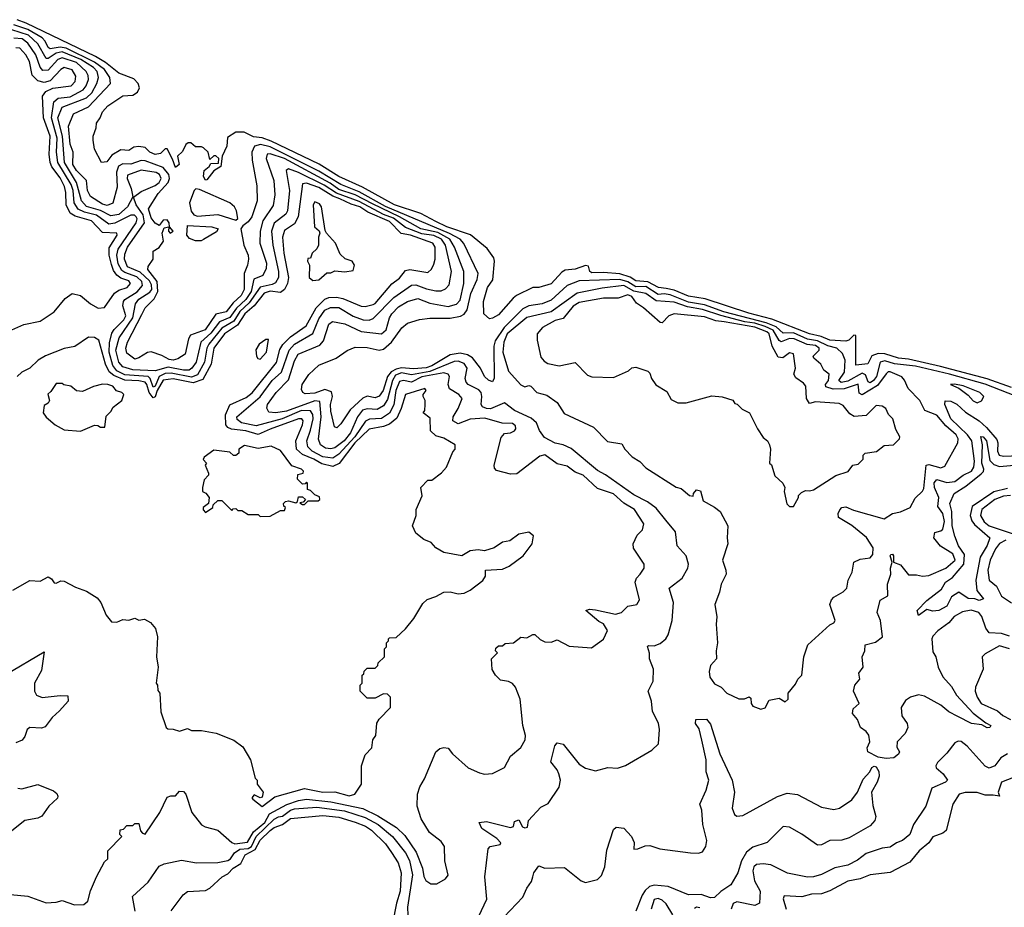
# Model space of a CAD drawing. Extents: x 2472589 to 2662339, y 701009 to 849030.
# Tile 291 of 406: x 2545504 to 2550379, y 795004 to 799402. Entities that reach past the tile are written whole.
import ezdxf

# ---------------------------------------------------------------- set-up
doc = ezdxf.new("R2010")
doc.units = 0

msp = doc.modelspace()

# ---------------------------------------------------------------- linework, layer by layer
at = {"layer": '0CON05XD'}
for points in [[(2547325, 797633.8), (2547304.7, 797565), (2547285, 797536.2), (2547265, 797527.8), (2547225, 797536.7), (2547202.5, 797527.5), (2547140.9, 797469.1), (2547095, 797400), (2547075, 797380), (2547063.8, 797385), (2547045, 797462.5), (2547043.8, 797495), (2547053.1, 797535), (2547047.6, 797557.6), (2547015, 797569.6), (2546965, 797551.1), (2546917.5, 797547.5), (2546906.2, 797555), (2546900.3, 797570.3), (2546903.1, 797595), (2546935.5, 797644.5), (2546985, 797690.8), (2547071.2, 797725), (2547125, 797763.8), (2547165, 797780), (2547225, 797778.1), (2547284.6, 797764.6), (2547305, 797768.8), (2547345.6, 797804.4), (2547397.1, 797875), (2547425, 797899.2), (2547483.2, 797916.8), (2547535, 797923.6), (2547635, 797922.5), (2547687.7, 797932.3), (2547705, 797943.8), (2547719.8, 797965), (2547737.3, 798045), (2547770, 798115), (2547774.6, 798145), (2547703.9, 798293.9), (2547684.5, 798314.5), (2547632.9, 798342.9), (2547315, 798476.5), (2547185, 798548.5), (2547094.9, 798584.9), (2546985, 798651.2), (2546745, 798771.4), (2546696.1, 798783.9), (2546666.5, 798775), (2546653.8, 798745), (2546656.1, 798706.1), (2546678.5, 798578.5), (2546679.4, 798505), (2546653.3, 798425), (2546635, 798400), (2546608.8, 798381.2), (2546600, 798365), (2546613.4, 798285), (2546635.4, 798235), (2546637.1, 798215), (2546632.7, 798185), (2546615.2, 798144.8), (2546615.7, 798065), (2546600.8, 798035), (2546560.6, 797999.4), (2546526.2, 797953.8), (2546475, 797942.9), (2546422.9, 797865), (2546350.5, 797839.5), (2546339.5, 797820.5), (2546322.9, 797745), (2546287.6, 797722.4), (2546265, 797715.7), (2546245, 797718.1), (2546208.5, 797738.5), (2546155, 797755.8), (2546137, 797753), (2546095, 797726), (2546075, 797720.8), (2546035, 797749.2), (2546030.4, 797775), (2546038, 797805), (2546109, 797941), (2546124.8, 797975.2), (2546170.4, 798019.6), (2546187.7, 798055), (2546184.8, 798105), (2546139.1, 798165), (2546141.1, 798178.9), (2546164.7, 798215), (2546165.8, 798255), (2546195, 798273.1), (2546216.9, 798305), (2546209.2, 798345), (2546219.4, 798370.6), (2546242.5, 798375), (2546240.6, 798355), (2546250, 798345), (2546264.4, 798355), (2546245.7, 798375.7), (2546245, 798396), (2546235, 798410.6), (2546215, 798407.9), (2546195, 798382.5), (2546175, 798393.8), (2546155, 798419.6), (2546142, 798465), (2546189.3, 798540.7), (2546238.8, 798595), (2546246, 798615), (2546243.6, 798635), (2546215, 798669.8), (2546125, 798702.1), (2546105, 798703.8), (2546055, 798686.2), (2546015, 798688.6), (2545994.2, 798675.8), (2545983.6, 798646.4), (2545987.8, 798572.2), (2545965, 798493.1), (2545938, 798482), (2545915, 798488.7), (2545855.6, 798525.6), (2545840.6, 798555), (2545834.5, 798604.5), (2545785, 798654.7), (2545767.5, 798685), (2545768.6, 798745), (2545754, 798785), (2545745.9, 798874.1), (2545771.1, 798935), (2545845, 798969.7), (2545953.5, 799085), (2545950.6, 799115), (2545923.6, 799155), (2545875, 799192.2), (2545735, 799260.5), (2545705, 799266.3), (2545655, 799258.3), (2545644.8, 799264.8), (2545630.6, 799295), (2545615, 799312), (2545545, 799353.7), (2545475, 799377.1)], [(2550415, 797580), (2550295, 797622), (2550064.1, 797684.1), (2549905, 797720.4), (2549854.7, 797725.3), (2549787.1, 797747.1), (2549755, 797748.1), (2549723.9, 797736.1), (2549703.7, 797696.3), (2549645, 797690), (2549645, 797838), (2549635, 797838.9), (2549610, 797815), (2549595, 797810), (2549515, 797814.8), (2549472.8, 797832.8), (2549414.4, 797845), (2549228.8, 797918.8), (2549115, 797947.3), (2548898.4, 798018.4), (2548815, 798032.5), (2548745, 798061.3), (2548705, 798070), (2548667.1, 798075), (2548613.8, 798103.8), (2548555, 798107.5), (2548526.7, 798126.7), (2548475, 798142.8), (2548395, 798149.6), (2548337.4, 798147.4), (2548327.3, 798155), (2548320.3, 798180.3), (2548305, 798183.5), (2548255, 798165.3), (2548205, 798160.4), (2548189.1, 798150.9), (2548135, 798093.3), (2548075, 798075.6), (2548045, 798074.4), (2547964.6, 798035.4), (2547947.1, 798022.9), (2547875, 797940), (2547845, 797922.5), (2547830.7, 797920.7), (2547802.5, 797945), (2547800, 798005), (2547820, 798075), (2547846.4, 798113.6), (2547855.7, 798205), (2547851.4, 798221.4), (2547818.7, 798268.7), (2547736.2, 798336.2), (2547618.9, 798375), (2547565, 798402.3), (2547491.1, 798441.1), (2547360, 798485), (2547201.5, 798571.5), (2547085, 798624.8), (2546986.7, 798686.7), (2546749.9, 798799.9), (2546705, 798816.3), (2546662.1, 798822.1), (2546615, 798845.4), (2546575, 798844.4), (2546532.5, 798817.5), (2546530, 798775), (2546506.7, 798725), (2546500, 798675), (2546466.1, 798653.9), (2546431.7, 798608.3), (2546425, 798607.5), (2546414, 798625), (2546417.5, 798655), (2546442.5, 798675), (2546450, 798690), (2546488.3, 798691.7), (2546490, 798715), (2546475, 798727.5), (2546465, 798727.5), (2546445, 798710), (2546437.5, 798745), (2546415, 798766.7), (2546405, 798772.5), (2546375, 798772.5), (2546351.7, 798791.7), (2546338.3, 798791.7), (2546327, 798783), (2546310.7, 798749.3), (2546286.2, 798725), (2546293.8, 798685), (2546275, 798670), (2546261.7, 798711.7), (2546235, 798762.5), (2546225, 798762.5), (2546201.7, 798738.3), (2546175.6, 798734.4), (2546148.8, 798745), (2546125, 798768.8), (2546095, 798774.2), (2546070, 798770), (2546045, 798754.3), (2546005, 798756.7), (2545960, 798730), (2545935, 798697.5), (2545910, 798695), (2545875, 798760), (2545867.5, 798805), (2545867.5, 798825), (2545883.3, 798866.7), (2545885, 798890), (2545903.3, 798915), (2545913.8, 798945), (2545940, 798975), (2546015, 799024), (2546065, 799027.5), (2546087.2, 799042.8), (2546097.8, 799065), (2546091.2, 799085), (2546068.9, 799108.9), (2545995, 799137.3), (2545929.7, 799189.7), (2545879.3, 799219.3), (2545535.7, 799384.3), (2545491.9, 799401.9)], [(2545425, 795070.8), (2545545, 795060), (2545635, 795026.2), (2545685, 795030), (2545715, 795038.8), (2545775, 795016), (2545822.3, 795017.7), (2545841.2, 795035), (2545854.2, 795085.8), (2545884, 795155), (2545925, 795230), (2545940, 795245), (2545940, 795285), (2546010, 795355), (2546000, 795365), (2546001.7, 795388.3), (2546018.3, 795391.7), (2546035, 795410), (2546065, 795410), (2546075, 795420), (2546095, 795420), (2546103, 795383), (2546111.7, 795371.7), (2546125, 795367.5), (2546197.5, 795475), (2546235, 795550), (2546252.5, 795557.5), (2546275, 795556.7), (2546295, 795580), (2546315, 795578.8), (2546326.7, 795565), (2546356.2, 795475), (2546405, 795413.8), (2546422.7, 795402.7), (2546485, 795386.2), (2546554.8, 795324.8), (2546569.2, 795319.2), (2546632.5, 795327.5), (2546662.2, 795377.8), (2546718.2, 795425), (2546741.7, 795468.3), (2546826.9, 795513.1), (2546885, 795533.6), (2546925, 795540.4), (2547045, 795527.5), (2547203.4, 795493.4), (2547278.1, 795458.1), (2547369.6, 795399.6), (2547410.7, 795360.7), (2547466.9, 795276.9), (2547498.4, 795198.4), (2547505, 795157.5), (2547515, 795136.7), (2547540.7, 795120.7), (2547569.3, 795120.7), (2547612.5, 795145), (2547626.4, 795163.6), (2547610, 795235), (2547608, 795305), (2547590.9, 795330.9), (2547533.8, 795375), (2547492.7, 795442.7), (2547473.1, 795505), (2547474.4, 795565), (2547485, 795601.2), (2547508.9, 795641.1), (2547564, 795775), (2547585, 795791.2), (2547605, 795796.7), (2547625, 795792.5), (2547646.7, 795765), (2547725, 795696.2), (2547781.2, 795671.2), (2547805, 795663.8), (2547845, 795666.7), (2547905, 795697.5), (2547935, 795752.5), (2547985, 795796.2), (2548006.9, 795835), (2548008.6, 795855), (2547996, 795905), (2547982.5, 796035), (2547958.8, 796095), (2547945, 796112.5), (2547925, 796122.5), (2547885, 796130), (2547860, 796155), (2547843, 796183), (2547840, 796235), (2547870, 796265), (2547860, 796275), (2547861.7, 796288.3), (2547875, 796300), (2547895, 796300), (2547908.3, 796311.7), (2547950, 796315), (2547985, 796342.5), (2548015, 796340), (2548045, 796356.7), (2548055, 796356.7), (2548080.9, 796330.9), (2548105, 796318.9), (2548135, 796318.6), (2548165, 796330), (2548225, 796297.5), (2548335, 796290), (2548395, 796333.3), (2548414.3, 796375.7), (2548395, 796408.9), (2548371.2, 796421.2), (2548306.7, 796475), (2548325, 796481.4), (2548355, 796478.9), (2548455, 796457.5), (2548483.8, 796465), (2548515, 796496.7), (2548560, 796505), (2548572.5, 796527.5), (2548551.2, 796615), (2548558.8, 796635), (2548576.7, 796655), (2548595.9, 796684.1), (2548596.2, 796705), (2548543.9, 796783.9), (2548542.5, 796805), (2548561.3, 796848.7), (2548588, 796875), (2548594.2, 796905), (2548549.2, 796975), (2548496.4, 797006.4), (2548445, 797052.3), (2548365, 797079.2), (2548295, 797145.5), (2548255, 797159.5), (2548215, 797190), (2548165, 797201.8), (2548105, 797246.9), (2548079.9, 797240.1), (2547965, 797151.5), (2547935, 797150), (2547865, 797168), (2547855, 797180), (2547853.5, 797195), (2547887.5, 797332.5), (2547905, 797352.5), (2547935, 797355.8), (2547953.8, 797365), (2547960.8, 797375), (2547959.3, 797389.3), (2547945, 797401.9), (2547893.6, 797403.6), (2547807.9, 797427.9), (2547735, 797422), (2547675, 797400), (2547648.6, 797415), (2547650.5, 797435), (2547674.6, 797475), (2547694.4, 797525), (2547679.2, 797545), (2547632.4, 797572.4), (2547626.2, 797595), (2547632.2, 797635), (2547626, 797646), (2547605, 797651.8), (2547495, 797632.2), (2547445, 797606.7), (2547405, 797615.2), (2547385, 797609.4), (2547366.2, 797565), (2547356.4, 797493.6), (2547335, 797453.2), (2547295, 797425.8), (2547236.8, 797423.2), (2547216.7, 797413.3), (2547163.5, 797335), (2547085, 797248.9), (2547055, 797229.6), (2547005, 797236.7), (2546952.7, 797265), (2546930.9, 797285), (2546925.8, 797315), (2546945, 797367.5), (2546957.2, 797425), (2546955.9, 797445.9), (2546945, 797464), (2546900, 797465), (2546804.5, 797425), (2546675, 797390), (2546603.1, 797405), (2546581.9, 797421.9), (2546580, 797435), (2546695, 797532.7), (2546755, 797613.9), (2546800.4, 797655), (2546838.6, 797765), (2546865.8, 797794.2), (2546955, 797847.5), (2546985, 797919.5), (2547015, 797963.2), (2547043.8, 797976.2), (2547085, 797975.9), (2547155, 797933.1), (2547205, 797915.3), (2547235, 797913.8), (2547255, 797922.2), (2547356.1, 798025), (2547445, 798086.9), (2547465, 798088), (2547517.8, 798067.8), (2547565, 798058.6), (2547590.9, 798059.1), (2547611.9, 798068.1), (2547631.4, 798088.6), (2547641.8, 798155), (2547611.9, 798285), (2547592.4, 798315), (2547555, 798332), (2547495, 798340.6), (2547415, 798372.5), (2547355, 798418), (2547305, 798437.4), (2547185, 798500.6), (2547072.2, 798542.2), (2547011.6, 798581.6), (2546885.4, 798645), (2546835, 798663.5), (2546823.6, 798655), (2546839.7, 798555), (2546830, 798455), (2546821.9, 798438.1), (2546765, 798394.5), (2546750.6, 798355), (2546757.7, 798285), (2546785.8, 798155), (2546785.2, 798124.8), (2546771.2, 798098.8), (2546755, 798089.6), (2546695, 798077.3), (2546640.8, 797999.2), (2546594.6, 797955.4), (2546565, 797908.7), (2546505.9, 797874.1), (2546441.3, 797795), (2546431.7, 797775), (2546419.5, 797705), (2546385, 797642.3), (2546355, 797630.6), (2546255, 797651.5), (2546225, 797648.9), (2546195, 797634.4), (2546175, 797586.3), (2546165, 797581.8), (2546150.3, 797625), (2546140.8, 797635), (2546025, 797643.2), (2545985, 797662.1), (2545965, 797688.8), (2545947.3, 797755), (2545949, 797801), (2545961.4, 797848.6), (2545972.3, 797867.7), (2546019.5, 797915), (2546029.2, 797935), (2546015.3, 797985), (2546017.7, 798005), (2546024.7, 798015.3), (2546085.8, 798054.2), (2546113.1, 798085), (2546108.7, 798105), (2546085, 798128.6), (2546025, 798148.7), (2546009.4, 798159.4), (2545991.8, 798191.8), (2545984.8, 798235), (2545992.5, 798265), (2546080.7, 798395), (2546085.2, 798415), (2546081.3, 798425), (2546072.7, 798432.7), (2546055, 798434.2), (2545975, 798393.8), (2545945, 798389.2), (2545885, 798432.7), (2545825, 798448.3), (2545793.4, 798463.4), (2545774.6, 798494.6), (2545769, 798555), (2545758.8, 798585), (2545692.6, 798695), (2545685.9, 798745), (2545689.2, 798815), (2545661.1, 798915), (2545673.5, 798995), (2545695, 799013.8), (2545755, 799020.2), (2545818.9, 799055), (2545834.1, 799075), (2545844.7, 799105), (2545843.6, 799125), (2545832.8, 799145), (2545785, 799189.5), (2545715, 799212.3), (2545693.6, 799205), (2545645, 799152.1), (2545619.5, 799149.5), (2545605.9, 799165.9), (2545585, 799227.7), (2545545, 799285.3), (2545517, 799307), (2545475, 799311.1)], [(2547445, 797643.2), (2547395, 797652.2), (2547365, 797640.7), (2547349.6, 797615), (2547325, 797519.5), (2547305, 797488.9), (2547275, 797471.1), (2547225, 797474.8), (2547202.2, 797467.8), (2547177.4, 797435), (2547142, 797355), (2547110.9, 797315), (2547065, 797281), (2547045, 797275.3), (2547018.7, 797278.7), (2546993.5, 797295), (2546983.6, 797323.6), (2546996.8, 797435), (2546990.8, 797510.8), (2546965, 797513), (2546825, 797463.2), (2546772.5, 797455), (2546737.6, 797457.6), (2546727.5, 797477.5), (2546732.1, 797495), (2546775, 797555.6), (2546835, 797618.5), (2546865, 797712.5), (2546883.1, 797745), (2546990.2, 797789.8), (2547009.4, 797810.6), (2547035, 797894), (2547052.6, 797907.4), (2547115, 797894.6), (2547195, 797857.6), (2547295, 797846.2), (2547319.2, 797865), (2547334.7, 797925), (2547347.7, 797945), (2547379.9, 797980.1), (2547425, 798005.4), (2547475, 798021.1), (2547535, 797997.5), (2547625, 797980.9), (2547667.7, 797992.3), (2547685, 798012), (2547703.9, 798095), (2547702.9, 798155), (2547657.7, 798275), (2547633.6, 798315), (2547575, 798347.8), (2547489.7, 798365), (2547384.8, 798425), (2547251, 798489), (2547165, 798533.8), (2547085, 798560.5), (2547041.5, 798591.5), (2546815, 798714.6), (2546745, 798737.3), (2546730, 798735), (2546724.2, 798714.2), (2546762.1, 798605), (2546767.9, 798535), (2546759.1, 798480.9), (2546708.2, 798405), (2546694.7, 798355), (2546692.9, 798295), (2546725.8, 798195.8), (2546725, 798170), (2546707.5, 798135), (2546662.9, 798117.1), (2546650, 798055), (2546623.5, 798015), (2546577.5, 797972.5), (2546545, 797926.4), (2546492.9, 797905), (2546450.6, 797849.4), (2546401.2, 797805), (2546377.9, 797705), (2546357.3, 797675), (2546343.9, 797666.1), (2546315, 797665.2), (2546239.7, 797680.3), (2546175, 797662.6), (2546065, 797667), (2546015, 797681.4), (2545995, 797705.5), (2545981.2, 797765), (2545996.6, 797825), (2546064.8, 797925), (2546077.1, 797995), (2546095, 798016.7), (2546148.8, 798051.2), (2546158.6, 798065), (2546157.6, 798087.6), (2546147.7, 798107.7), (2546100.5, 798150.5), (2546038.2, 798178.2), (2546023.2, 798215), (2546025, 798240.8), (2546038.5, 798275), (2546121.5, 798395), (2546115.2, 798435), (2546081.5, 798485), (2546067.5, 798522.5), (2546105, 798550.7), (2546175, 798580.2), (2546195, 798595.4), (2546205.2, 798615), (2546197.2, 798635), (2546179.4, 798645), (2546105, 798657), (2546038.2, 798631.8), (2546036.2, 798615), (2546057.1, 798565), (2546064, 798525), (2546038, 798475), (2545995, 798436.8), (2545955, 798429.8), (2545905, 798456.4), (2545835, 798475.7), (2545810, 798505), (2545786.2, 798595), (2545725.5, 798695), (2545716.9, 798825), (2545693.1, 798915), (2545715, 798968.4), (2545835, 799014.3), (2545861, 799039), (2545886.7, 799085), (2545895.3, 799115), (2545887.6, 799145), (2545870, 799165), (2545807.1, 799205), (2545715, 799242.2), (2545685, 799236), (2545645, 799209.2), (2545635, 799209.7), (2545595, 799282.8), (2545548.1, 799325), (2545465, 799351.3)], [(2545435, 797851.5), (2545525, 797891.5), (2545605, 797908.9), (2545674.7, 797955.3), (2545729.3, 798020.7), (2545764.4, 798045.6), (2545805, 798035.7), (2545854.5, 797994.5), (2545892.5, 797972.5), (2545925, 797976.7), (2545973, 798047), (2545995, 798061.8), (2546036.9, 798075), (2546053.3, 798095), (2546045, 798107.7), (2546005, 798121.2), (2545985.4, 798135.4), (2545968.8, 798158.8), (2545958.3, 798188.3), (2545947.3, 798235), (2545947.8, 798272.2), (2545986.4, 798335), (2545985.8, 798345), (2545915, 798348.4), (2545860.5, 798405), (2545778.3, 798428.3), (2545753.8, 798443.8), (2545734.8, 798484.8), (2545733.4, 798545), (2545726.5, 798575), (2545705, 798617.8), (2545663.3, 798673.3), (2545655.5, 798695), (2545649.7, 798735), (2545655.8, 798825), (2545622.7, 798915), (2545617.4, 799022.6), (2545634.5, 799045.5), (2545667.7, 799062.3), (2545758.6, 799075), (2545778.8, 799095), (2545781.8, 799121.8), (2545763.9, 799153.9), (2545725, 799164.5), (2545708.5, 799155), (2545655, 799098.5), (2545625, 799090), (2545595, 799098.8), (2545566.7, 799126.7), (2545552.3, 799195), (2545535, 799227.5), (2545505, 799260), (2545485, 799262.1)], [(2546705, 795503.8), (2546767.5, 795552.5), (2546915, 795593.5), (2547005, 795574.7), (2547065, 795576.9), (2547135, 795557.1), (2547164.2, 795565), (2547196.7, 795615), (2547196.2, 795705), (2547215, 795760), (2547247.5, 795795), (2547252.5, 795835), (2547267.5, 795855), (2547273, 795917), (2547283.6, 795936.4), (2547340, 795995), (2547340, 796045), (2547325, 796060), (2547305, 796062.5), (2547265, 796040), (2547225, 796040), (2547190, 796075), (2547190, 796105), (2547200, 796115), (2547200, 796155), (2547208.3, 796161.7), (2547210, 796175), (2547225, 796190), (2547265, 796190), (2547278.3, 796201.7), (2547280, 796215), (2547310, 796245), (2547310, 796285), (2547320, 796295), (2547320, 796315), (2547330, 796325), (2547330, 796335), (2547335, 796340), (2547368.3, 796341.7), (2547415, 796383.3), (2547456, 796435), (2547501.2, 796508.8), (2547521.2, 796528.8), (2547565, 796543.8), (2547605, 796566.2), (2547635, 796566.7), (2547675, 796556.7), (2547705, 796561.2), (2547735, 796576.2), (2547797, 796623), (2547811.2, 796645), (2547810, 796675), (2547895, 796680), (2547927.5, 796695), (2547997.5, 796745), (2548042.5, 796805), (2548047.5, 796845), (2548025, 796862.5), (2547975, 796852.5), (2547930.7, 796819.3), (2547895, 796813.8), (2547853.9, 796786.1), (2547805, 796771.2), (2547775, 796776.2), (2547735, 796770), (2547694.1, 796745.9), (2547605, 796762.2), (2547565.4, 796785.4), (2547541.2, 796811.2), (2547505, 796826.7), (2547465, 796857.5), (2547450, 796895), (2547467.5, 796945), (2547466.7, 796975), (2547496.4, 797043.6), (2547490, 797085), (2547525, 797120), (2547545, 797120), (2547593, 797157), (2547617.5, 797185), (2547648.3, 797261.7), (2547660, 797275), (2547660, 797295), (2547605, 797328.1), (2547565, 797340.8), (2547538.8, 797365), (2547537, 797427), (2547502.5, 797455), (2547510, 797465), (2547512.5, 797495), (2547512.5, 797515), (2547502.5, 797535), (2547502.5, 797545), (2547516.7, 797565), (2547510, 797575), (2547415, 797545.7), (2547393.6, 797475), (2547372.3, 797427.7), (2547335, 797398.6), (2547305, 797386.5), (2547235, 797372.8), (2547164.5, 797305), (2547086.7, 797203.3), (2547055, 797189), (2547000.8, 797200.8), (2546961.2, 797225), (2546905, 797248), (2546874.2, 797275), (2546871.7, 797315), (2546904, 797395), (2546907.3, 797415), (2546901.2, 797425), (2546885, 797423.9), (2546745, 797374.1), (2546685, 797346.5), (2546624.5, 797364.5), (2546552.5, 797372.5), (2546535, 797381.1), (2546524.8, 797394.8), (2546523.9, 797445), (2546545, 797494), (2546625, 797530.7), (2546656.2, 797553.8), (2546776.5, 797703.5), (2546792.7, 797767.3), (2546807.3, 797792.7), (2546845, 797830.5), (2546922.1, 797885), (2546972.3, 797975), (2547015, 798018), (2547035, 798026), (2547073, 798027), (2547105, 798020), (2547195, 797983.3), (2547215, 797981.8), (2547255, 797990.8), (2547265, 797995.5), (2547347.1, 798092.9), (2547385, 798121.2), (2547415, 798158.8), (2547435.7, 798164.3), (2547525, 798148.8), (2547543.6, 798166.4), (2547555, 798190), (2547561.2, 798215), (2547561.2, 798275), (2547550, 798295), (2547438.6, 798335), (2547392.7, 798342.7), (2547335, 798401.7), (2547228.6, 798448.6), (2547188.7, 798475), (2547145, 798487.9), (2547089.2, 798515), (2547055, 798528), (2546985, 798569.9), (2546925, 798591.6), (2546905, 798588.1), (2546883.4, 798425), (2546865, 798390), (2546815, 798356.7), (2546804.8, 798325.2), (2546811.9, 798245), (2546834.8, 798125), (2546830.5, 798095), (2546815.2, 798064.8), (2546795, 798050), (2546745, 798057.3), (2546715, 798047.8), (2546665.4, 797984.6), (2546619.4, 797945), (2546582.3, 797887.7), (2546519.1, 797845), (2546466.3, 797775), (2546452.1, 797695), (2546411.3, 797618.7), (2546362.8, 797602.8), (2546265, 797623), (2546215, 797615.8), (2546184.7, 797565), (2546175, 797534.1), (2546165, 797529), (2546144.7, 797554.7), (2546134.3, 797594.3), (2546125, 797606), (2546095, 797613.5), (2546025, 797616), (2545969.7, 797639.7), (2545947.9, 797657.9), (2545929.8, 797695), (2545896.2, 797815), (2545875, 797827.3), (2545845, 797829.6), (2545777.8, 797782.2), (2545725, 797772.1), (2545632.7, 797737.3), (2545595.2, 797714.8), (2545554.4, 797675), (2545514.2, 797655.8), (2545491.1, 797635)], [(2546575, 798408.8), (2546583.8, 798416.2), (2546577.8, 798455), (2546567.4, 798475), (2546545, 798494), (2546395, 798560.9), (2546376.9, 798563.1), (2546368, 798555), (2546345.9, 798494.1), (2546353.4, 798453.4), (2546365.9, 798435.9), (2546385, 798429.2), (2546485, 798436.1), (2546575, 798408.8)], [(2546955, 798110), (2546985, 798113.8), (2547025, 798147.5), (2547045, 798147.5), (2547065, 798157.5), (2547115, 798153.3), (2547155, 798160), (2547162.5, 798185), (2547150, 798205), (2547116.4, 798216.4), (2547090.7, 798240.7), (2547067.5, 798295), (2547023.9, 798343.9), (2547017, 798357), (2546998.8, 798475), (2546989.1, 798489.1), (2546965, 798498.8), (2546958, 798485), (2546964.2, 798375), (2546986.4, 798356.4), (2546990, 798345), (2546983.3, 798325), (2546983.3, 798285), (2546975, 798267.5), (2546952.5, 798245), (2546945, 798220), (2546931.7, 798218.3), (2546930, 798205), (2546938.8, 798185), (2546937.5, 798125), (2546955, 798110)], [(2546375, 798306), (2546345, 798318), (2546331.4, 798335), (2546335, 798382.5), (2546455, 798375.5), (2546487.5, 798365), (2546478.3, 798351.7), (2546415, 798312.5), (2546403.6, 798306.4), (2546375, 798306)], [(2550436.3, 797536.3), (2550285, 797596.9), (2550108.2, 797645), (2549940, 797685), (2549835, 797697.7), (2549787.5, 797712.5), (2549765.4, 797705), (2549746.7, 797635), (2549732.4, 797615), (2549715, 797603.6), (2549705, 797607.9), (2549692.9, 797642.9), (2549675, 797651.5), (2549605, 797611.6), (2549572, 797605), (2549560.3, 797615), (2549588.9, 797655), (2549590.9, 797715), (2549578.9, 797748.9), (2549550.8, 797775), (2549505, 797786.8), (2549455, 797811.4), (2549405, 797819.3), (2549335, 797849.9), (2549285, 797849.4), (2549249.6, 797879.6), (2549199.7, 797899.7), (2548990, 797955), (2548895, 797988.6), (2548815, 798003.2), (2548725, 798039), (2548695, 798044.1), (2548665, 798041.1), (2548605, 798079.4), (2548555, 798078.1), (2548515, 798103.9), (2548475, 798115.1), (2548275, 798107.5), (2548215, 798085.4), (2548135, 798011.6), (2548091.2, 797995), (2548025, 797984.1), (2547995, 797969.1), (2547902.3, 797877.7), (2547859.1, 797810.9), (2547852.1, 797785), (2547854.2, 797625.8), (2547845, 797608), (2547825, 797615.7), (2547805, 797634.3), (2547785.4, 797675), (2547746.7, 797726.7), (2547721.9, 797741.9), (2547685, 797749.3), (2547635, 797742), (2547545, 797687.4), (2547517.5, 797677.5), (2547455, 797672.7), (2547395, 797677), (2547368.8, 797671.2), (2547342.9, 797657.1), (2547325, 797633.8)], [(2549173.9, 795986.1), (2549195, 795992.5), (2549215, 796030), (2549265, 796040), (2549295, 796022.5), (2549310, 796035), (2549310, 796065), (2549345, 796110), (2549356.7, 796135), (2549376.7, 796155), (2549386, 796245), (2549406.2, 796305), (2549515, 796403.3), (2549535, 796413.3), (2549541.2, 796425), (2549515.8, 796505), (2549523, 796527), (2549535, 796541.2), (2549582.2, 796567.8), (2549600, 796585), (2549606.9, 796625), (2549626.5, 796665), (2549635, 796714), (2549665, 796730), (2549715, 796736.2), (2549727.6, 796752.4), (2549730, 796785), (2549696.3, 796836.3), (2549625, 796896.2), (2549558.8, 796935), (2549556.2, 796955), (2549565, 796973.3), (2549575, 796986), (2549595, 796989.2), (2549632.2, 796972.2), (2549785, 796928.8), (2549825, 796956.2), (2549865, 796963.8), (2549913.3, 796985), (2549938.3, 797031.7), (2549973.8, 797066.2), (2549980.2, 797079.8), (2549993.1, 797195), (2550005, 797198.8), (2550065, 797181.2), (2550085, 797189.2), (2550149.4, 797305), (2550150.5, 797325), (2550140.4, 797345), (2550089.3, 797389.3), (2550045, 797442.9), (2549985.4, 797465.4), (2549961.1, 797515), (2549902.9, 797575), (2549885.7, 797615.7), (2549872.1, 797632.1), (2549815, 797657.1), (2549805, 797657.3), (2549795, 797648.1), (2549750.8, 797589.2), (2549675, 797542.7), (2549661.5, 797551.5), (2549655, 797595.4), (2549586.3, 797573.7), (2549531.9, 797571.9), (2549495, 797583.5), (2549493.8, 797595), (2549508.8, 797615), (2549511.9, 797645), (2549486.3, 797666.3), (2549470.5, 797695), (2549436.7, 797725), (2549433.8, 797735), (2549462.2, 797765), (2549462.9, 797775), (2549445, 797787.4), (2549403.5, 797793.5), (2549339.2, 797820.8), (2549315, 797822.2), (2549275, 797805.8), (2549265, 797812.8), (2549235, 797863.2), (2549195, 797882.5), (2549145, 797899.1), (2549095, 797905.8), (2548976.2, 797936.2), (2548885, 797966.6), (2548810.1, 797980.1), (2548745, 798002.3), (2548655, 798008.3), (2548605, 798045.2), (2548545, 798057.2), (2548495, 798084.8), (2548388.2, 798071.8), (2548265, 798047.6), (2548135, 797955.3), (2548015, 797926.3), (2547917.8, 797845), (2547901.2, 797805), (2547895.9, 797754.1), (2547925, 797660), (2547985, 797593.3), (2548005, 797583.3), (2548025, 797590), (2548035, 797586.7), (2548064.2, 797554.2), (2548115, 797542.5), (2548165.9, 797505.9), (2548200.7, 797450.7), (2548345, 797382.5), (2548415, 797312.5), (2548485, 797300), (2548500, 797275), (2548537, 797237), (2548575, 797212.5), (2548605, 797182), (2548755, 797086.7), (2548779.2, 797079.2), (2548820, 797045), (2548838.3, 797041.7), (2548840, 797055), (2548855, 797072.5), (2548875, 797067.5), (2548888.3, 797018.3), (2548945, 796987.5), (2548972.5, 796965), (2549010, 796895), (2549006.7, 796835), (2549011.2, 796805), (2548983.3, 796725), (2549001.4, 796675), (2549001.5, 796655), (2548978.2, 796605), (2548969.6, 796565), (2548945.6, 796505), (2548955.9, 796444.1), (2548953, 796407), (2548960, 796315), (2548952.5, 796275), (2548953.9, 796236.1), (2548925, 796202.5), (2548917.7, 796172.3), (2548921.9, 796145), (2548945, 796112.2), (2548976.7, 796095), (2549005.4, 796065.4), (2549065, 796037.1), (2549093.2, 796036.8), (2549116.4, 796046.4), (2549125, 796040), (2549126, 796015), (2549135, 796000.8), (2549173.9, 795986.1)], [(2549335, 796990), (2549360, 797035), (2549360, 797045), (2549375, 797060), (2549395, 797070), (2549415, 797067.5), (2549435, 797073.3), (2549545, 797143.3), (2549606.1, 797163.9), (2549630, 797195), (2549655, 797200), (2549680, 797225), (2549680, 797245), (2549690, 797255), (2549747, 797263), (2549785, 797292.5), (2549830, 797295), (2549860, 797325), (2549862.5, 797335), (2549842, 797372), (2549826.7, 797425), (2549806.4, 797446.4), (2549793.3, 797475), (2549775, 797486.7), (2549745, 797490), (2549695, 797441.2), (2549636.1, 797436.1), (2549615, 797450), (2549581.2, 797491.2), (2549561.2, 797501.2), (2549445, 797508.6), (2549415, 797500), (2549400, 797525), (2549396.1, 797586.1), (2549385, 797601.4), (2549347.3, 797627.3), (2549336.7, 797645), (2549346.2, 797675), (2549335, 797746.2), (2549315, 797752), (2549283.2, 797726.8), (2549259.3, 797729.3), (2549230.6, 797785), (2549215.2, 797845), (2549203.8, 797855), (2549145, 797878.9), (2548992.5, 797905), (2548950.6, 797910.6), (2548895, 797929.5), (2548745, 797944.3), (2548718.8, 797935), (2548685, 797900), (2548675, 797902.5), (2548593.3, 797975), (2548558, 797998), (2548535, 798030.7), (2548515, 798039.4), (2548468, 798022), (2548395, 798021.6), (2548275, 798001.3), (2548245, 797982.3), (2548195, 797921.6), (2548155, 797912.2), (2548092.7, 797877.3), (2548067.1, 797845), (2548067.1, 797815), (2548085, 797730), (2548100.4, 797710.4), (2548119.3, 797699.3), (2548175, 797687.5), (2548255, 797703.8), (2548315, 797640), (2548337.7, 797632.3), (2548445, 797628.8), (2548518.3, 797661.7), (2548535, 797677.5), (2548555, 797680), (2548615, 797660), (2548625, 797650), (2548633.3, 797625), (2548653.6, 797593.6), (2548709.3, 797559.3), (2548730.7, 797520.7), (2548763.6, 797503.6), (2548805, 797503.3), (2548931.7, 797538.3), (2548983, 797533), (2549035, 797517.5), (2549045, 797500), (2549056.4, 797496.4), (2549081.7, 797471.7), (2549117.5, 797455), (2549156.7, 797375), (2549185, 797332.5), (2549207.5, 797315), (2549217.5, 797295), (2549222.5, 797275), (2549217.5, 797205), (2549225.9, 797195.9), (2549242.7, 797142.7), (2549283.3, 797105), (2549292.5, 797085), (2549290, 797065), (2549303, 797003), (2549315, 796990), (2549335, 796990)], [(2546695, 797720), (2546726, 797755), (2546737, 797817), (2546723, 797817), (2546690, 797795), (2546673, 797767), (2546677.5, 797735), (2546683.3, 797723.3), (2546695, 797720)], [(2547751.5, 794905), (2547817.5, 795045), (2547806.7, 795155), (2547823.3, 795295), (2547834.2, 795305.8), (2547882.5, 795315), (2547886.2, 795323.8), (2547866, 795345), (2547791.9, 795395), (2547780, 795425), (2547815, 795430.4), (2547935, 795400), (2547950, 795405), (2547955, 795430), (2547975, 795437.5), (2547993.2, 795403.2), (2548005, 795397.5), (2548018.8, 795401.2), (2548023.3, 795435), (2548085, 795501.2), (2548121.7, 795518.3), (2548175, 795600), (2548181.2, 795635), (2548173.8, 795665), (2548166, 795685), (2548134.2, 795725), (2548153.9, 795803.9), (2548165, 795820), (2548195, 795812), (2548275, 795713.8), (2548305, 795693.3), (2548355, 795680), (2548416.4, 795696.4), (2548465, 795693.3), (2548503.6, 795706.4), (2548635, 795782.5), (2548667.5, 795815), (2548672.5, 795885), (2548666.4, 795916.4), (2548637.5, 795975), (2548632.5, 796025), (2548616.2, 796075), (2548641.4, 796125), (2548643.2, 796185), (2548623.3, 796235), (2548623, 796263), (2548613.3, 796296.7), (2548618.3, 796301.7), (2548645, 796299.2), (2548675, 796312.2), (2548702.9, 796335), (2548715, 796354), (2548735.4, 796424.6), (2548742.1, 796515), (2548720.8, 796585), (2548785, 796634.3), (2548812.5, 796685), (2548816.2, 796705), (2548804.4, 796745), (2548759.2, 796795), (2548752.2, 796865), (2548703.1, 796923.1), (2548655, 796982.5), (2548612.6, 797012.6), (2548545, 797047.2), (2548405, 797146.9), (2548365, 797168.1), (2548235, 797277.5), (2548195, 797295.7), (2548155, 797304.4), (2548102.7, 797332.7), (2548077.3, 797367.3), (2548062.9, 797405), (2548037.2, 797427.2), (2547954, 797465), (2547905, 797504.2), (2547835.2, 797474.8), (2547815, 797475.4), (2547795, 797484.4), (2547789.5, 797495), (2547793.1, 797535), (2547788.8, 797555), (2547777.4, 797567.4), (2547725, 797593.8), (2547715, 797606), (2547710.8, 797625), (2547720.7, 797675), (2547705, 797699.1), (2547675, 797709.5), (2547655, 797708.3), (2547535, 797658.6), (2547445, 797643.2)], [(2545805, 797363.3), (2545875, 797392.5), (2545891.7, 797391.7), (2545905, 797382.5), (2545926.4, 797383.6), (2545933, 797437), (2545955, 797460), (2545967, 797483), (2546010, 797515), (2546020, 797545), (2546010, 797555), (2545983.9, 797563.9), (2545965, 797585.8), (2545940, 797595), (2545915, 797596.7), (2545870, 797585), (2545815, 797560), (2545785, 797562.5), (2545757, 797587), (2545723, 797593), (2545715, 797600), (2545685, 797600), (2545659.3, 797560.7), (2545643, 797547), (2545652.5, 797515), (2545645, 797502.5), (2545625, 797490), (2545620, 797455), (2545635, 797433.3), (2545680, 797395), (2545725, 797370), (2545805, 797363.3)], [(2550245, 797503.8), (2550266.4, 797513.6), (2550277.5, 797535), (2550258.8, 797555), (2550175, 797587.5), (2550133.2, 797596.8), (2550112.5, 797595), (2550155, 797576.7), (2550201.1, 797541.1), (2550225, 797513.8), (2550245, 797503.8)], [(2550405, 796347), (2550365, 796361), (2550305, 796363.8), (2550287.5, 796387.5), (2550268.7, 796445), (2550252.5, 796465), (2550215, 796477), (2550172.1, 796467.9), (2550130.8, 796445), (2550105, 796414), (2550050, 796375), (2550025, 796347.5), (2550020, 796335), (2550025, 796270), (2550040, 796245), (2550051.2, 796195), (2550075, 796146.7), (2550117.7, 796097.7), (2550142.5, 796055), (2550225, 795967.1), (2550287.7, 795917.7), (2550313.3, 795905), (2550307.5, 795895), (2550295, 795894.4), (2550268.3, 795908.3), (2550216.7, 795915), (2550149.1, 795949.1), (2550105, 795973.2), (2550065, 796006.4), (2549985, 796051.2), (2549955, 796056.7), (2549915, 796045.7), (2549890.2, 796029.8), (2549868.1, 795995), (2549872.6, 795952.6), (2549898, 795915), (2549902.5, 795895), (2549889.2, 795865), (2549849.5, 795825), (2549847.7, 795797.7), (2549860, 795775), (2549855, 795763.8), (2549832.5, 795745), (2549795, 795741.2), (2549755, 795748.5), (2549704.2, 795775), (2549700, 795795), (2549712.9, 795825), (2549707.8, 795857.8), (2549695, 795876.2), (2549667.5, 795895), (2549652.5, 795935), (2549627.5, 795965), (2549631.7, 795988.3), (2549660, 796015), (2549632.9, 796075), (2549638.6, 796105), (2549664, 796135), (2549658.8, 796165), (2549680, 796195), (2549676, 796245), (2549688.6, 796275), (2549691.2, 796305), (2549741.7, 796318.3), (2549776.9, 796345), (2549766.9, 796425), (2549750, 796465), (2549764.6, 796525.4), (2549802.2, 796547.8), (2549801.8, 796605), (2549818.2, 796655), (2549816.4, 796685), (2549824, 796715), (2549814.4, 796745), (2549817.5, 796752.5), (2549825, 796753.3), (2549831.2, 796745), (2549830, 796715), (2549865, 796701.4), (2549905, 796652), (2549945, 796652), (2549975, 796644.2), (2550005, 796648.9), (2550090, 796685), (2550135.6, 796725), (2550125, 796755.4), (2550063.1, 796793.1), (2550030.6, 796835), (2550035, 796861.2), (2550065, 796869.5), (2550075, 796878.1), (2550083.9, 796916.1), (2550075.8, 796955), (2550050.5, 796990.5), (2550055.9, 797035), (2550033.8, 797085), (2550032.1, 797107.9), (2550046.1, 797123.9), (2550095, 797109.2), (2550135, 797113.5), (2550175, 797144.6), (2550216.4, 797165), (2550229.1, 797185), (2550231.9, 797215), (2550219.3, 797315), (2550197, 797345), (2550115, 797424.7), (2550084.4, 797495), (2550086.2, 797513.8), (2550115, 797511.2), (2550145, 797497.1), (2550187, 797457), (2550255, 797414.7), (2550291.9, 797381.9), (2550342.4, 797322.4), (2550347.7, 797305), (2550346.4, 797265), (2550354.5, 797245), (2550375, 797239.1), (2550455, 797243.6)], [(2550395, 797079.4), (2550327.5, 797062.5), (2550220.5, 796989.5), (2550210.5, 796945), (2550218.6, 796918.6), (2550231.3, 796901.3), (2550307.9, 796835), (2550295, 796797.1), (2550260.5, 796739.5), (2550238.6, 796625), (2550243.8, 796573.8), (2550277, 796533), (2550255, 796524.2), (2550233.3, 796533.3), (2550200, 796535), (2550155, 796566.2), (2550118.1, 796541.9), (2550095, 796495.8), (2550055, 796474.6), (2550025, 796472.2), (2549995, 796480), (2549955, 796450), (2549947.5, 796475), (2549996.2, 796525), (2550069.1, 796580.9), (2550088.6, 796615), (2550122.1, 796637.9), (2550178.7, 796705), (2550182.7, 796752.7), (2550152.3, 796795), (2550135, 796843.8), (2550120.8, 796895), (2550119.1, 796965), (2550109.1, 797005), (2550130.8, 797055), (2550189, 797091), (2550265, 797151.2), (2550276.4, 797163.6), (2550277.5, 797175), (2550267.4, 797205), (2550270.7, 797295), (2550263.4, 797336.6), (2550275, 797335.5), (2550290.9, 797315), (2550307.3, 797217.3), (2550327.6, 797197.6), (2550355, 797187.9), (2550485, 797200.2)], [(2546695, 796940), (2546745, 796942.5), (2546795, 796970), (2546815, 796970), (2546820, 796985), (2546811.7, 796991.7), (2546810, 797005), (2546820, 797015), (2546835, 797017.5), (2546871.7, 797008.3), (2546880, 797015), (2546885, 797037.5), (2546905, 797038.8), (2546920, 797025), (2546908.3, 797011.7), (2546891.7, 797008.3), (2546905, 797000), (2546915, 797000), (2546932.5, 797017.5), (2546981.7, 797018.3), (2546990, 797025), (2546988.3, 797038.3), (2546965, 797047.5), (2546945, 797070), (2546930, 797075), (2546930, 797105), (2546925, 797110), (2546918.3, 797101.7), (2546905, 797100), (2546880, 797125), (2546881.7, 797148.3), (2546907.5, 797155), (2546910, 797165), (2546900, 797175), (2546851.7, 797191.7), (2546795, 797267.5), (2546748.8, 797288.8), (2546685, 797277.5), (2546617.5, 797292.5), (2546590, 797275), (2546590, 797255), (2546575, 797242.5), (2546563, 797243), (2546545, 797260), (2546465, 797270), (2546417.5, 797235), (2546413.6, 797223.6), (2546430, 797205), (2546422.5, 797195), (2546440, 797155), (2546440, 797145), (2546418.3, 797121.7), (2546410, 797085), (2546410, 797065), (2546426.4, 797056.4), (2546442.5, 797035), (2546440, 797005), (2546412.5, 796985), (2546413, 796973), (2546425, 796960), (2546460, 796985), (2546461.7, 796998.3), (2546485, 797020), (2546505, 797020), (2546555, 796970), (2546561.7, 796978.3), (2546575, 796980), (2546585, 796970), (2546605, 796970), (2546635, 796950), (2546685, 796950), (2546695, 796940)], [(2550410, 797045), (2550375, 797042.1), (2550333.1, 797025), (2550268.9, 796975), (2550261.5, 796945), (2550279.5, 796915), (2550305, 796894.2), (2550423.8, 796855)], [(2550387.4, 796822.6), (2550355, 796806.7), (2550335, 796781.2), (2550308.6, 796725), (2550297.7, 796675), (2550304.8, 796624.8), (2550340, 796595), (2550365, 796545.4), (2550415, 796513.4)], [(2545470, 796575), (2545555, 796623.8), (2545605, 796620), (2545645, 796641.2), (2545661.2, 796631.2), (2545675, 796611.2), (2545685, 796610), (2545707.5, 796622.5), (2545725, 796620.6), (2545780.2, 796590.2), (2545835, 796571.5), (2545887.6, 796537.6), (2545906.2, 796515), (2545931.7, 796451.7), (2545958.3, 796418.3), (2545985, 796417.5), (2546015, 796430), (2546045, 796426.7), (2546075, 796436.2), (2546095, 796427.5), (2546121.7, 796431.7), (2546152.5, 796415), (2546176.7, 796385), (2546186, 796345), (2546182.5, 796245), (2546190, 796195), (2546180, 796115), (2546187.5, 796105), (2546188.3, 796078.3), (2546197.5, 796065), (2546203.6, 795973.6), (2546230, 795895), (2546238.3, 795888.3), (2546265, 795887.5), (2546295, 795877.5), (2546335, 795890), (2546355, 795880), (2546405, 795880), (2546477, 795867), (2546565, 795832.5), (2546609.3, 795799.3), (2546647.5, 795735), (2546670, 795645), (2546680, 795635), (2546680, 795615), (2546710, 795575), (2546705, 795550), (2546695, 795547.5), (2546665, 795562.5), (2546653.8, 795546.2), (2546659.5, 795539.5), (2546705, 795503.8)], [(2550405, 796285.8), (2550355, 796300), (2550285, 796260), (2550270, 796245), (2550274, 796185), (2550237.1, 796095), (2550235.6, 796075), (2550245, 796046.2), (2550265, 796014.6), (2550345, 795978.5), (2550372.9, 795955), (2550410.8, 795935)], [(2545435, 796158.6), (2545625, 796270), (2545613.1, 796176.9), (2545578.1, 796115), (2545576.9, 796075), (2545588, 796055), (2545615, 796044.5), (2545705, 796054.4), (2545742.5, 796052.5), (2545743.8, 796025), (2545701.9, 795978.1), (2545664.7, 795945.3), (2545630.6, 795899.4), (2545612.7, 795892.7), (2545555, 795895.5), (2545541.9, 795885), (2545530, 795850), (2545516.8, 795833.2), (2545485, 795819.2)], [(2547900.9, 794955), (2547995, 795054), (2548015, 795098.8), (2548037.9, 795132.1), (2548044.3, 795155.7), (2548050, 795175), (2548075, 795210), (2548105, 795199.2), (2548202.1, 795202.1), (2548285, 795135.8), (2548305, 795127.5), (2548365, 795142.5), (2548385, 795162), (2548401.1, 795205), (2548411.6, 795288.4), (2548445, 795390), (2548458.3, 795401.7), (2548495, 795396.2), (2548534, 795355), (2548546.7, 795325), (2548545, 795292.5), (2548565, 795293.8), (2548600.7, 795309.3), (2548625, 795310), (2548673.7, 795293.7), (2548825.5, 795274.5), (2548865, 795272.5), (2548885, 795279.2), (2548902.2, 795305), (2548906.2, 795335), (2548885.9, 795415), (2548881.1, 795485), (2548872.2, 795515), (2548903.5, 795585), (2548917.1, 795635), (2548903.4, 795675), (2548902.9, 795735), (2548882.5, 795832.5), (2548869.2, 795889.2), (2548850, 795915), (2548852.5, 795935), (2548905, 795936.7), (2548925, 795912.5), (2548970.9, 795765), (2549031.2, 795635), (2549043.6, 795575), (2549032.5, 795495), (2549044.3, 795465), (2549055, 795456), (2549085, 795460), (2549256.8, 795553.2), (2549305, 795570), (2549355, 795563.1), (2549475, 795500.9), (2549535, 795489.7), (2549564.2, 795495), (2549625, 795536.7), (2549652.8, 795575), (2549681.3, 795638.7), (2549713.1, 795675), (2549722.7, 795697.3), (2549735, 795704), (2549745, 795700), (2549757.9, 795677.9), (2549759.4, 795655), (2549750, 795625), (2549721.8, 795575), (2549728.6, 795508.6), (2549744, 795455), (2549738.8, 795435), (2549715, 795408.8), (2549611.4, 795348.6), (2549575, 795337.5), (2549515, 795335.6), (2549475, 795314.2), (2549455, 795312.9), (2549377.3, 795367.3), (2549315, 795402.2), (2549285, 795405.5), (2549205, 795325.6), (2549135, 795302.7), (2549102.3, 795277.7), (2549077.5, 795235), (2549060.8, 795175), (2549025, 795116), (2548976.5, 795083.5), (2548945, 795053.8), (2548925, 795051.9), (2548877.9, 795067.9), (2548816.5, 795066.5), (2548715, 795106.9), (2548645, 795114.3), (2548622.9, 795107.1), (2548602, 795088), (2548585.9, 795064.1), (2548555.4, 794985)], [(2550395, 795765.6), (2550362.5, 795745), (2550332, 795705), (2550305, 795694), (2550284.3, 795704.3), (2550195, 795803.3), (2550165, 795826.2), (2550151.7, 795828.3), (2550135, 795820), (2550095, 795767.5), (2550048.3, 795721.7), (2550040.8, 795705), (2550042.5, 795695), (2550076.9, 795665), (2550098, 795635), (2550088.8, 795625), (2550020.8, 795595), (2549991.2, 795505), (2549929.2, 795415), (2549911.4, 795365), (2549876, 795335), (2549845, 795323.3), (2549815, 795301.9), (2549775, 795298.2), (2549695, 795271.1), (2549651.8, 795238.2), (2549605, 795213.5), (2549540.4, 795199.6), (2549473.6, 795166.4), (2549435, 795155.5), (2549404.6, 795154.6), (2549305.8, 795174.2), (2549224.1, 795214.1), (2549185, 795220), (2549152.9, 795217.1), (2549139.4, 795205), (2549134.5, 795185), (2549142.3, 795135), (2549170, 795085), (2549168, 795025), (2549145, 795013.3), (2549055, 795030.9), (2549036.2, 795023.8), (2549027.1, 794995)], [(2550455, 795659.5), (2550365.4, 795624.6), (2550348.8, 795575), (2550355, 795554.3), (2550325, 795560.6), (2550285, 795559.6), (2550245, 795573.1), (2550185, 795573.8), (2550155.5, 795564.5), (2550124.3, 795515), (2550090.9, 795385), (2550075, 795371.2), (2550026.3, 795353.7), (2550005, 795324.4), (2549957.3, 795285), (2549912.3, 795227.7), (2549815, 795176.5), (2549715.5, 795165.5), (2549665, 795146.2), (2549605, 795133.3), (2549515, 795085.4), (2549475, 795070.8), (2549425, 795069.1), (2549376.6, 795056.6), (2549289.3, 795060.7), (2549284.2, 795045.8), (2549298.5, 794995)], [(2545495, 795594.4), (2545515, 795592.2), (2545595, 795612.9), (2545672.1, 795582.1), (2545688.8, 795568.8), (2545694, 795555), (2545691.2, 795545), (2545648, 795505), (2545614.5, 795455.5), (2545595, 795445.6), (2545530, 795435), (2545465, 795383.3)], [(2546076.7, 794985), (2546062.7, 795057.3), (2546140.9, 795129.1), (2546195, 795207.5), (2546220.3, 795219.7), (2546305, 795238.8), (2546380, 795225), (2546485, 795227.1), (2546535, 795236.4), (2546548.9, 795245), (2546568.4, 795275), (2546595, 795293.2), (2546635, 795296.6), (2546652.7, 795305), (2546675, 795355.2), (2546765, 795441.1), (2546785, 795453.1), (2546805, 795455.2), (2546844.4, 795485.6), (2546865, 795492.6), (2546975, 795501), (2547111.8, 795481.8), (2547215, 795449.4), (2547278.9, 795415), (2547350.7, 795355), (2547415, 795273.8), (2547435, 795236.9), (2547449.6, 795165), (2547424.7, 795005), (2547425.5, 794965.5)], [(2546255, 794986.7), (2546314.5, 795065.5), (2546335, 795082.5), (2546425, 795087.5), (2546445, 795099.2), (2546506.7, 795155), (2546535, 795170), (2546561.7, 795198.3), (2546599, 795221), (2546620.7, 795265), (2546669.5, 795290.5), (2546695, 795336.3), (2546745, 795385.2), (2546765, 795399.6), (2546805.4, 795414.6), (2546845, 795444.8), (2547005, 795458.8), (2547085, 795450.7), (2547165, 795427), (2547216, 795406), (2547246.3, 795386.3), (2547315, 795319.6), (2547345, 795275.5), (2547378.2, 795225), (2547393.4, 795175), (2547387.6, 795085), (2547369.3, 795025), (2547350.4, 794925)], [(2548737.4, 794967.4), (2548705, 795021.2), (2548685, 795040), (2548665, 795048), (2548645, 795043.3), (2548630.6, 794995)], [(2548871.8, 795001.8), (2548855, 795004.4), (2548845, 794998.9)]]:
    msp.add_lwpolyline(points, dxfattribs=at)

doc.saveas('drawing.dxf')
